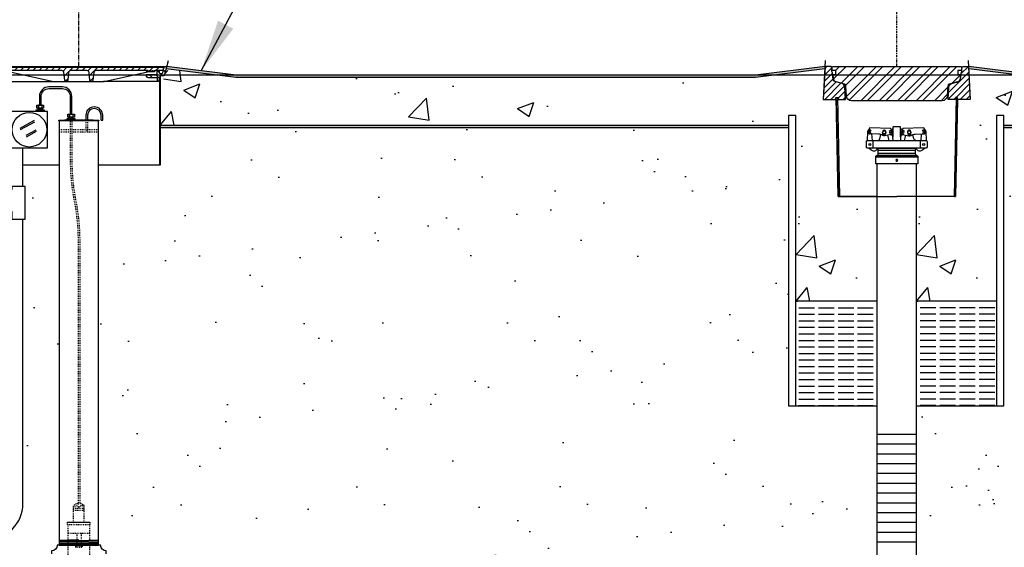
# Model space of a CAD drawing. Extents: x -169 to 7270, y -140 to 2984.
# Tile 635 of 656: x 6883 to 6996, y 930 to 990. Entities that reach past the tile are written whole.
import ezdxf

# ---------------------------------------------------------------- set-up
doc = ezdxf.new("R2010")
doc.units = 0
doc.header["$MEASUREMENT"] = 0
doc.header["$PDSIZE"] = 1
doc.linetypes.add('CENTER1', pattern=[0.6625, 0.5, -0.075, 0.0125, -0.075])
doc.linetypes.add('HIDDEN5', pattern=[0.05, 0.025, -0.025])
doc.layers.get('DEFPOINTS').update_dxf_attribs({"linetype": 'CONTINUOUS'})
for name, color, linetype in [('ADAPTOR-RING', 3, 'CONTINUOUS'), ('BENTONITE', 3, 'CONTINUOUS'), ('BENTONITE-HATCH', 2, 'CONTINUOUS'), ('CENTERLINE', 3, 'CENTER1'), ('CONCRETE-HATCH', 2, 'CONTINUOUS'), ('CONDUIT', 2, 'CONTINUOUS'), ('DIM', 3, 'CONTINUOUS'), ('GALV-4-PIPE', 4, 'CONTINUOUS'), ('J-BOX', 2, 'CONTINUOUS'), ('MONITOR-WELL-COVER', 2, 'CONTINUOUS'), ('MONITOR-WELL-MANHOLE', 2, 'CONTINUOUS'), ('MONITOR-WELL-MANHOLE-HATCH', 7, 'CONTINUOUS'), ('PEAGRAVEL-HATCH', 3, 'CONTINUOUS'), ('PROBE', 2, 'CONTINUOUS'), ('PVC-4', 4, 'CONTINUOUS'), ('PVC-4-HATCH', 7, 'CONTINUOUS'), ('TANK-BUNG-OPENING-4', 3, 'CONTINUOUS'), ('TANK-MANHOLE-18', 2, 'CONTINUOUS'), ('TANK-MANHOLE-COVER-18', 2, 'CONTINUOUS'), ('TANK-MANHOLE-COVER-HATCH-18', 7, 'CONTINUOUS'), ('TANK-MANHOLE-HATCH-18', 7, 'CONTINUOUS'), ('TANK-SLAB', 6, 'CONTINUOUS'), ('TEXT', 3, 'CONTINUOUS'), ('WELL-CAP', 3, 'CONTINUOUS')]:
    doc.layers.add(name, color=color, linetype=linetype)
doc.layers.add('FREEZE-LINES', color=8, linetype='CONTINUOUS', plot=False)
doc.styles.add('SIMPLEX', font='simplex')
doc.dimstyles.new('DIM64', dxfattribs={"dimscale": 64, "dimtxt": 0.09375, "dimasz": 0.09375, "dimexe": 0.0625, "dimexo": 0.0625, "dimgap": 0.046875, "dimtad": 1, "dimdec": 4, "dimzin": 3, "dimdsep": 46, "dimlunit": 4, "dimtxsty": 'SIMPLEX', "dimcen": 0, "dimclrd": 256, "dimclre": 256, "dimclrt": 256, "dimadec": 0, "dimazin": 0, "dimtfac": 1, "dimtdec": 4, "dimtmove": 0, "dimatfit": 3, "dimfxl": 1, "dimfrac": 2, "dimtolj": 1, "dimtzin": 0, "dimarcsym": 0})
pattern_1 = [(45, (7013.37647, 1025.5573), (-0.3535534, 0.3535534), [])]

# ---------------------------------------------------------------- blocks, each defined once
blk = doc.blocks.new('*D71')
at = {"layer": 'DEFPOINTS', "color": 0, "transparency": 16777216}
for p in [(7144.07, 984.01), (7156.72, 984.01), (6908.69, 917.52)]:
    blk.add_point(p, dxfattribs=at)
at = {"layer": 'DIM', "lineweight": -2, "transparency": 16777216}
for p, q in [((7148.07, 984.01), (7160.72, 984.01)), ((7156.72, 923.52), (7156.72, 978.01)), ((6912.69, 917.52), (7160.72, 917.52))]:
    blk.add_line(p, q, dxfattribs=at)
at = {"layer": 'DIM', "transparency": 16777216}
for points in [[(7155.72, 978.01), (7157.72, 978.01), (7156.72, 984.01)], [(7155.72, 923.52), (7157.72, 923.52), (7156.72, 917.52)]]:
    blk.add_solid(points, dxfattribs=at)
at = {"layer": 'DIM', "transparency": 16777216, "insert": (7150.15, 950.77), "char_height": 6, "attachment_point": 5, "rotation": 90, "style": 'SIMPLEX'}
blk.add_mtext('\\A1;44" MIN.', dxfattribs=at)
blk = doc.blocks.new('*D73')
at = {"layer": 'DEFPOINTS', "color": 0, "transparency": 16777216}
for p in [(6983.69, 1001.26), (6983.69, 1001.26), (7015.69, 984.01)]:
    blk.add_point(p, dxfattribs=at)
at = {"layer": 'DIM', "lineweight": -2, "transparency": 16777216}
for p, q in [((7015.69, 988.01), (7015.69, 1005.26)), ((7009.69, 1001.26), (6989.69, 1001.26))]:
    blk.add_line(p, q, dxfattribs=at)
at = {"layer": 'DIM', "transparency": 16777216}
for points in [[(6989.69, 1002.26), (6989.69, 1000.26), (6983.69, 1001.26)], [(7009.69, 1002.26), (7009.69, 1000.26), (7015.69, 1001.26)]]:
    blk.add_solid(points, dxfattribs=at)
at = {"layer": 'DIM', "transparency": 16777216, "insert": (6999.69, 1007.83), "char_height": 6, "attachment_point": 5, "style": 'SIMPLEX'}
blk.add_mtext('\\A1;2\'-8"', dxfattribs=at)
blk = doc.blocks.new('*D74')
at = {"layer": 'DEFPOINTS', "color": 0, "transparency": 16777216}
for p in [(6391.69, 978.01), (7015.7, 978.3), (6391.69, 700.52)]:
    blk.add_point(p, dxfattribs=at)
at = {"layer": 'DIM', "lineweight": -2, "transparency": 16777216}
for p, q in [((7015.7, 974.3), (7015.7, 696.52)), ((6391.69, 974.01), (6391.69, 696.52)), ((7009.7, 700.52), (6397.69, 700.52))]:
    blk.add_line(p, q, dxfattribs=at)
at = {"layer": 'DIM', "transparency": 16777216}
for points in [[(6397.69, 701.52), (6397.69, 699.52), (6391.69, 700.52)], [(7009.7, 701.52), (7009.7, 699.52), (7015.7, 700.52)]]:
    blk.add_solid(points, dxfattribs=at)
at = {"layer": 'DIM', "transparency": 16777216, "insert": (6703.7, 708.09), "char_height": 6, "attachment_point": 5, "style": 'SIMPLEX'}
blk.add_mtext('\\A1;52\'-0" (F.V. TANK SLAB)', dxfattribs=at)
blk = doc.blocks.new('*D76')
at = {"layer": 'DEFPOINTS', "color": 0, "transparency": 16777216}
for p in [(7015.69, 978.01), (6972.44, 719.02), (7015.69, 719.02)]:
    blk.add_point(p, dxfattribs=at)
at = {"layer": 'DIM', "lineweight": -2, "transparency": 16777216}
for p, q in [((7015.69, 974.01), (7015.69, 715.02)), ((6978.44, 719.02), (7009.69, 719.02)), ((7015.69, 719.02), (7073.41, 719.02))]:
    blk.add_line(p, q, dxfattribs=at)
at = {"layer": 'DIM', "transparency": 16777216}
for points in [[(6978.44, 720.02), (6978.44, 718.02), (6972.44, 719.02)], [(7009.69, 720.02), (7009.69, 718.02), (7015.69, 719.02)]]:
    blk.add_solid(points, dxfattribs=at)
at = {"layer": 'DIM', "transparency": 16777216, "insert": (7047.55, 726.59), "char_height": 6, "attachment_point": 5, "style": 'SIMPLEX'}
blk.add_mtext('\\A1;3\'-7 1/4"', dxfattribs=at)

msp = doc.modelspace()

# ---------------------------------------------------------------- hatches: boundary and pattern name
at = {"layer": 'BENTONITE-HATCH', "linetype": 'Continuous'}
h = msp.add_hatch(dxfattribs=at)
h.set_pattern_fill('ACAD_ISO02W100,_I', color=256, scale=0.15, style=2)
h.set_pattern_definition([(0, (6983.6943, 952.0772), (0, 0.75), [1.8, -0.45])])
h.paths.add_polyline_path([(6981.44428, 958.07721), (6972.10348, 958.07721), (6972.10348, 946.07721), (6981.44428, 946.07721)])
h = msp.add_hatch(dxfattribs=at)
h.set_pattern_fill('ACAD_ISO02W100,_I', color=256, scale=0.15, style=2)
h.set_pattern_definition([(180, (6983.6943, 952.0772), (0, 0.75), [1.8, -0.45])])
h.paths.add_polyline_path([(6985.94428, 958.07721), (6995.28507, 958.07721), (6995.28507, 946.07721), (6985.94428, 946.07721)])
at = {"layer": 'CONCRETE-HATCH'}
h = msp.add_hatch(dxfattribs=at)
h.set_pattern_fill('AR-CONC', color=256, scale=2.67, style=0)
h.set_pattern_definition([(50, (6899.054, 978.296), (19.151, -1.6755), [2.0025, -22.0275]), (355, (6899.054, 978.296), (-3.7047, 20.0835), [1.602, -17.622]), (100.45, (6900.65, 978.156), (15.446, 18.408), [1.702, -18.7205]), (46.184, (6899.054, 983.636), (28.495, -4.419), [3.004, -33.041]), (96.636, (6901.43, 983.268), (24.955, 26.009), [2.553, -28.081]), (351.184, (6899.054, 983.636), (24.955, 26.009), [2.403, -26.433]), (21, (6901.724, 982.301), (15.9374, -10.75), [2.0025, -22.0275]), (326, (6901.724, 982.3), (6.4965, 19.3615), [1.602, -17.622]), (71.45, (6903.052, 981.405), (22.434, 8.6116), [1.702, -18.7205]), (37.5, (6899.054, 978.296), (0.32467, 8.88827), [0, -17.4084, 0, -17.889, 0, -17.68875]), (7.5, (6899.054, 978.296), (7.024, 10.5308), [0, -10.1994, 0, -17.0079, 0, -6.74175]), (327.5, (6893.1, 978.296), (14.25306, -0.6022), [0, -6.675, 0, -20.826, 0, -27.6345]), (317.5, (6890.43, 978.296), (15.571, 2.6728), [0, -8.6775, 0, -13.8306, 0, -19.6245])])
h.paths.add_polyline_path([(6975.42944, 984.72941), (6967.4619, 983.73346), (6907.73927, 983.73346), (6901.25086, 984.54451), (6899.66874, 984.54451), (6899.05416, 982.24853), (6899.05416, 978.29596), (6971.25973, 978.29596), (6971.25973, 979.40527), (6975.15041, 979.40527)])
h = msp.add_hatch(dxfattribs=at)
h.set_pattern_fill('AR-CONC', color=256, scale=2.67, style=0)
h.set_pattern_definition([(50, (6985.944, 958.077), (19.151, -1.6755), [2.0025, -22.0275]), (355, (6985.944, 958.077), (-3.705, 20.084), [1.602, -17.622]), (100.45, (6987.54, 957.938), (15.446, 18.408), [1.702, -18.7205]), (46.184, (6985.944, 963.417), (28.495, -4.42), [3.004, -33.041]), (96.64, (6988.32, 963.05), (24.955, 26.01), [2.553, -28.081]), (351.18, (6985.944, 963.417), (24.955, 26.01), [2.403, -26.433]), (21, (6988.614, 962.082), (15.9374, -10.75), [2.0025, -22.0275]), (326, (6988.614, 962.082), (6.497, 19.362), [1.602, -17.622]), (71.45, (6989.942, 961.186), (22.434, 8.612), [1.702, -18.7205]), (37.5, (6985.944, 958.077), (0.3247, 8.8883), [0, -17.4084, 0, -17.889, 0, -17.6887]), (7.5, (6985.944, 958.077), (7.024, 10.5308), [0, -10.1994, 0, -17.0079, 0, -6.7417]), (327.5, (6979.99, 958.077), (14.2531, -0.6022), [0, -6.675, 0, -20.826, 0, -27.6345]), (317.5, (6977.32, 958.077), (15.571, 2.6728), [0, -8.6775, 0, -13.8306, 0, -19.6245])])
h.paths.add_polyline_path([(7015.41303, 983.73346), (6999.92665, 983.73346), (6991.95911, 984.72941), (6992.14224, 981.23519), (6990.65852, 981.23519), (6990.44425, 970.07421), (6990.28803, 970.07721), (6985.94428, 970.07721), (6985.94428, 958.07721), (6995.16598, 958.07721), (6995.16598, 979.40527), (6996.00973, 979.40527), (6996.00973, 978.29596), (7015.41303, 978.29596)])
h = msp.add_hatch(dxfattribs=at)
h.set_pattern_fill('AR-CONC', color=256, scale=2.67, style=0)
h.set_pattern_definition([(50, (6972.103, 958.077), (19.151, -1.675), [2.0025, -22.0275]), (355, (6972.103, 958.077), (-3.705, 20.084), [1.602, -17.622]), (100.45, (6973.7, 957.938), (15.446, 18.408), [1.702, -18.7205]), (46.18, (6972.103, 963.417), (28.495, -4.42), [3.004, -33.041]), (96.64, (6974.478, 963.05), (24.955, 26.01), [2.553, -28.081]), (351.18, (6972.103, 963.417), (24.955, 26.01), [2.403, -26.433]), (21, (6974.773, 962.082), (15.937, -10.75), [2.0025, -22.0275]), (326, (6974.773, 962.082), (6.497, 19.362), [1.602, -17.622]), (71.45, (6976.102, 961.186), (22.434, 8.612), [1.702, -18.7205]), (37.5, (6972.1035, 958.077), (0.3247, 8.8883), [0, -17.4084, 0, -17.889, 0, -17.6887]), (7.5, (6972.1035, 958.077), (7.024, 10.5308), [0, -10.1994, 0, -17.0079, 0, -6.7417]), (327.5, (6966.1494, 958.077), (14.253, -0.6022), [0, -6.675, 0, -20.826, 0, -27.6345]), (317.5, (6963.48, 958.077), (15.571, 2.673), [0, -8.6775, 0, -13.8306, 0, -19.6245])])
h.paths.add_polyline_path([(6981.44428, 970.07721), (6977.10053, 970.07721), (6976.9443, 970.07421), (6976.73003, 981.23519), (6972.10348, 981.23519), (6972.10348, 958.07721), (6981.44428, 958.07721)])
at = {"layer": 'MONITOR-WELL-MANHOLE-HATCH'}
h = msp.add_hatch(dxfattribs=at)
h.set_pattern_fill('LINE', color=256, scale=4, angle=45, style=0)
h.set_pattern_definition(pattern_1)
h.paths.add_polyline_path([(6977.7117, 982.69157, 0.324919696), (6977.42044, 983.05126), (6976.55431, 983.28333, -0.315298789), (6976.38013, 983.49092), (6976.31053, 984.28637), (6976.23179, 984.42275), (6976.23179, 984.6407), (6976.17732, 984.94965, 0.363970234), (6976.09977, 985.01471), (6975.44439, 985.01471), (6975.24631, 981.23519), (6976.66258, 981.23519), (6976.70423, 981.47141), (6976.94045, 981.47141), (6976.98211, 981.23519), (6977.78803, 981.23519)])
h = msp.add_hatch(dxfattribs=at)
h.set_pattern_fill('STEEL', color=256, scale=12, angle=90, style=0)
h.set_pattern_definition([(45, (6954.0121, 1025.5573), (1.06066, -1.06066), []), (45, (6954.7621, 1025.5573), (1.06066, -1.06066), [])])
edge = h.paths.add_edge_path()
edge.add_line((6978.49007, 981.08755), (6988.89849, 981.08755))
edge.add_arc((6988.89849, 981.6781), 0.59055, 270, 357.0001562)
edge.add_line((6989.48823, 981.64719), (6989.5474, 982.77639))
edge.add_arc((6989.7833, 982.76403), 0.23622, 465, 537.0001562, ccw=False)
edge.add_line((6989.72216, 982.9922), (6990.67478, 983.24746))
edge.add_arc((6990.57288, 983.62774), 0.3937, 285, 353.6889707)
edge.add_line((6990.9642, 983.58446), (6991.01896, 984.07967))
edge.add_line((6991.01896, 984.07967), (6990.704, 984.07967))
edge.add_line((6990.704, 984.07967), (6990.704, 984.55211))
edge.add_line((6990.704, 984.55211), (6991.11739, 984.55211))
edge.add_line((6991.11739, 984.55211), (6991.11739, 984.92613))
edge.add_line((6991.11739, 984.92613), (6991.06625, 985.01471))
edge.add_line((6991.06625, 985.01471), (6976.32231, 985.01471))
edge.add_line((6976.32231, 985.01471), (6976.27116, 984.92613))
edge.add_line((6976.27116, 984.92613), (6976.27116, 984.55211))
edge.add_line((6976.27116, 984.55211), (6976.68455, 984.55211))
edge.add_line((6976.68455, 984.55211), (6976.68455, 984.07967))
edge.add_line((6976.68455, 984.07967), (6976.36959, 984.07967))
edge.add_line((6976.36959, 984.07967), (6976.42436, 983.58446))
edge.add_arc((6976.81567, 983.62774), 0.3937, 186.3110293, 255)
edge.add_line((6976.71377, 983.24746), (6977.66639, 982.9922))
edge.add_arc((6977.60525, 982.76403), 0.23622, 362.9998438, 435, ccw=False)
edge.add_line((6977.84115, 982.77639), (6977.90032, 981.64719))
edge.add_arc((6978.49007, 981.6781), 0.59055, 182.9998438, 270)
h = msp.add_hatch(dxfattribs=at)
h.set_pattern_fill('LINE', color=256, scale=4, angle=45, style=0)
h.set_pattern_definition(pattern_1)
h.paths.add_polyline_path([(6991.94416, 985.01471), (6991.28878, 985.01471, 0.363970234), (6991.21124, 984.94965), (6991.15676, 984.6407), (6991.15676, 984.42275), (6991.07802, 984.28637), (6991.00843, 983.49092, -0.315298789), (6990.83424, 983.28333), (6989.96812, 983.05126, 0.324919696), (6989.67685, 982.69157), (6989.60053, 981.23519), (6990.40644, 981.23519), (6990.4481, 981.47141), (6990.64483, 981.47141), (6990.68432, 981.47141), (6990.72597, 981.23519), (6992.14224, 981.23519)])
at = {"layer": 'PEAGRAVEL-HATCH'}
h = msp.add_hatch(dxfattribs=at)
h.set_pattern_fill('AR-SAND', color=256, scale=7.5, style=0)
h.set_pattern_definition([(37.5, (6983.694, 767.535), (-0.47245, 14.4512), [0, -11.4, 0, -12.75, 0, -12.1875]), (7.5, (6983.694, 767.535), (13.2733, 21.1661), [0, -6.15, 0, -10.275, 0, -3.9375]), (327.5, (6974.469, 767.535), (23.35606, 0.04244), [0, -3.75, 0, -13.5, 0, -17.625]), (317.5, (6974.47, 767.535), (22.546, 6.5826), [0, -1.875, 0, -8.85, 0, -10.125])])
h.paths.add_polyline_path([(7132.0719, 982.01471), (7015.69428, 982.01471), (7015.69428, 978.01471), (6996.00973, 978.01471), (6996.00973, 946.07721), (6985.94428, 946.07721), (6985.94428, 770.68593), (6986.50678, 770.68593), (6986.50678, 768.71718, -0.201565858), (6983.69428, 767.53536), (6992.31553, 767.53536), (6997.91373, 769.87114), (7007.57058, 779.528), (7012.04799, 785.39639), (7015.6883, 791.52328), (7022.48439, 801.01872), (7027.20687, 808.90491), (7031.40016, 816.261), (7032.48871, 818.88898), (7035.0805, 824.14494), (7036.92052, 828.14009), (7041.40448, 835.70805), (7044.86772, 842.76425), (7047.38955, 847.60977), (7048.76517, 850.95033), (7050.47403, 855.11144), (7051.79608, 857.87883), (7053.68486, 863.7034), (7055.60751, 868.85813), (7057.16259, 873.06289), (7059.80621, 878.31885), (7061.41313, 880.94683), (7062.44984, 883.57481), (7063.32953, 885.73274), (7065.61183, 889.88196), (7068.20363, 895.13792), (7070.84726, 903.54745), (7072.97253, 909.32901), (7075.04596, 914.05937), (7076.65287, 918.26414), (7077.68959, 921.94331), (7080.85158, 926.67367)])
h.paths.add_polyline_path([(6989.06307, 867.55102), (7048.06307, 867.55102), (7048.06307, 886.55102), (6989.06307, 886.55102)], flags=24)
h = msp.add_hatch(dxfattribs=at)
h.set_pattern_fill('AR-SAND', color=256, scale=7.5, style=0)
h.set_pattern_definition([(37.5, (6891.944, 767.535), (-0.47245, 14.4512), [0, -11.4, 0, -12.75, 0, -12.1875]), (7.5, (6891.944, 767.535), (13.2733, 21.1661), [0, -6.15, 0, -10.275, 0, -3.9375]), (327.5, (6882.719, 767.535), (23.35606, 0.04244), [0, -3.75, 0, -13.5, 0, -17.625]), (317.5, (6882.72, 767.535), (22.546, 6.5826), [0, -1.875, 0, -8.85, 0, -10.125])])
h.paths.add_polyline_path([(6971.25973, 978.01471), (6899.05416, 978.01471), (6899.05416, 976.75093), (6899.03964, 973.7036), (6891.94428, 973.7036), (6891.94428, 930.05404), (6892.19428, 930.05404, 0.414213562), (6892.84348, 929.40484), (6892.84348, 929.05328), (6895.65467, 929.05328, -0.414213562), (6901.65467, 923.05328), (6901.65467, 915.52328), (6902.69428, 915.52328), (6903.69428, 917.52328), (6908.69428, 917.52328), (6909.69428, 915.52328), (6914.23029, 915.52328, -0.778247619), (6937.91339, 799.52328), (6964.06928, 799.52328), (6964.06928, 791.52328), (6906.19428, 791.52328), (6906.19428, 779.52798), (6959.80602, 779.528), (6969.46288, 769.87114), (6975.06107, 767.53536), (6992.31553, 767.53536), (6997.91373, 769.87114), (7007.57058, 779.528), (7012.04799, 785.39639), (7015.69428, 791.53333), (7015.69428, 978.01471), (6996.00973, 978.01471), (6996.00973, 946.07721), (6985.94428, 946.07721), (6985.94428, 779.68593), (6981.44428, 779.68593), (6981.44428, 946.07721), (6971.25973, 946.07721)])
h.paths.add_polyline_path([(6980.88178, 770.68593), (6986.50678, 770.68593), (6986.50678, 768.71718, -0.420204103), (6980.88178, 768.71718)])
h.paths.add_polyline_path([(6989.06307, 867.55102), (7048.06307, 867.55102), (7048.06307, 886.55102), (6989.06307, 886.55102)], flags=9)
h = msp.add_hatch(dxfattribs=at)
h.set_pattern_fill('AR-SAND', color=256, scale=7.5, style=0)
h.set_pattern_definition([(37.5, (6861.894, 915.523), (-0.4725, 14.4512), [0, -11.4, 0, -12.75, 0, -12.1875]), (7.5, (6861.894, 915.523), (13.2733, 21.166), [0, -6.15, 0, -10.275, 0, -3.9375]), (327.5, (6852.669, 915.523), (23.356, 0.0424), [0, -3.75, 0, -13.5, 0, -17.625]), (317.5, (6852.67, 915.523), (22.546, 6.5826), [0, -1.875, 0, -8.85, 0, -10.125])])
h.paths.add_polyline_path([(6877.65622, 929.05328), (6886.54508, 929.05328), (6886.54508, 929.40484, 0.414213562), (6887.19428, 930.05404), (6887.44428, 930.05404), (6887.44428, 973.7036), (6883.25795, 973.7036), (6883.25795, 971.25629), (6883.53576, 971.25629), (6883.53576, 967.4784), (6883.25795, 967.4784), (6883.25795, 934.7862, -0.414213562), (6879.25795, 930.7862), (6864.15416, 930.7862), (6864.15416, 930.38898), (6863.96853, 930.38898), (6863.96853, 930.43501), (6863.41166, 930.43501), (6863.41166, 930.38898), (6862.90101, 930.35327), (6862.90101, 929.94038), (6862.77726, 929.94038), (6862.77726, 929.0432), (6862.15851, 929.0432), (6862.15851, 923.02324, 0.414213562), (6861.90851, 922.77324), (6861.90851, 921.77324), (6862.77771, 921.77324), (6862.77773, 921.77328), (6863.01426, 921.77328), (6862.27773, 920.45804), (6862.27773, 920.05969, -0.414213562), (6862.02773, 919.80969), (6861.89428, 919.80969), (6861.89428, 915.52328), (6869.69428, 915.52328), (6870.69428, 917.52328), (6871.65622, 917.52328), (6871.65622, 923.05328, -0.414213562)])
at = {"layer": 'TANK-MANHOLE-COVER-HATCH-18', "linetype": 'Continuous'}
h = msp.add_hatch(dxfattribs=at)
h.set_pattern_fill('LINE', color=256, scale=4, angle=45, style=0)
h.set_pattern_definition([(45, (5323.57177, -1e-11), (-0.35355339, 0.35355339), [])])
h.paths.add_polyline_path([(6879.92795, 984.92178), (6879.9335, 984.85798), (6880.02542, 984.60612, 0.315058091), (6880.11348, 984.54451), (6880.86558, 984.54451, -0.20068244), (6880.93232, 984.5166), (6881.03186, 984.41569, 0.20068244), (6881.09861, 984.38778), (6881.43841, 984.38778), (6881.77821, 984.38778, 0.200679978), (6881.84495, 984.41569), (6881.9445, 984.5166, -0.200679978), (6882.01124, 984.54451), (6887.72992, 984.54451, -0.383366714), (6887.9785, 984.32108), (6888.07399, 983.42753, 0.383366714), (6888.22935, 983.28788), (6888.25617, 983.28788, 0.383366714), (6888.41154, 983.42753), (6888.50699, 984.32073, -0.383769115), (6888.75596, 984.54451), (6890.61872, 984.54451, -0.38581775), (6890.86928, 984.31895), (6890.96309, 983.42777, 0.383818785), (6891.11848, 983.28788), (6891.14674, 983.28788, 0.383818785), (6891.30213, 983.42777), (6891.39613, 984.32069, -0.383818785), (6891.64475, 984.54451), (6897.36482, 984.54451, -0.200679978), (6897.43156, 984.5166), (6897.53111, 984.41569, 0.200679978), (6897.59785, 984.38778), (6897.93766, 984.38778), (6898.27746, 984.38778, 0.20068244), (6898.3442, 984.41569), (6898.44375, 984.5166, -0.20068244), (6898.51049, 984.54451), (6899.26119, 984.54451, 0.315056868), (6899.34926, 984.60612), (6899.44118, 984.85798), (6899.44673, 984.92178), (6889.68803, 984.92178)])
at = {"layer": 'TANK-MANHOLE-HATCH-18', "linetype": 'Continuous'}
h = msp.add_hatch(dxfattribs=at)
h.set_pattern_fill('LINE', color=256, scale=4, angle=135, style=0)
h.set_pattern_definition([(135, (5323.57177, -1e-11), (-0.35355339, -0.35355339), [])])
h.paths.add_polyline_path([(6898.91748, 984.36321), (6898.91133, 984.48516, 0.39953151), (6898.84891, 984.54451), (6898.76989, 984.54451, 0.399230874), (6898.70747, 984.48523), (6898.68803, 984.1076), (6897.46191, 984.1076), (6897.47303, 983.90744, 0.398050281), (6897.66024, 983.73034), (6898.58813, 983.73034, -0.398894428), (6898.71295, 983.61191), (6898.72689, 983.3471, 0.469140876), (6898.80394, 983.28962, 0.458065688), (6898.88083, 983.34482), (6898.9155, 983.73304, -0.38836603), (6898.97775, 983.78998), (6899.03063, 983.78998), (6899.03615, 983.88936, -0.400208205), (6899.13049, 983.97861), (6899.41093, 983.97861, 0.348183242), (6899.5327, 984.07537), (6899.75053, 985.01471), (6899.56745, 985.01471, 0.346992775), (6899.47707, 984.94341), (6899.32749, 984.30212, -0.348582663), (6899.23619, 984.22966), (6899.05792, 984.22966, -0.39953151)])
at = {"layer": 'TANK-SLAB'}
for points in [[(6975.42944, 984.72941), (6975.44439, 985.01471), (6967.44439, 984.01471), (6907.75678, 984.01471), (6899.79338, 985.01014), (6899.71996, 984.73588), (6907.73927, 983.73346), (6967.4619, 983.73346)], [(7015.69428, 984.01471), (6999.94416, 984.01471), (6991.94416, 985.01471), (6991.95911, 984.72941), (6999.92665, 983.73346), (7015.41303, 983.73346), (7015.41303, 978.29596), (6996.00973, 978.29596), (6996.00973, 978.01471), (7015.69428, 978.01471)], [(6971.25973, 978.29596), (6899.05416, 978.29596), (6899.05416, 978.01471), (6971.25973, 978.01471)]]:
    msp.add_hatch(color=256, dxfattribs=at).paths.add_polyline_path(points)

# ---------------------------------------------------------------- linework, layer by layer
at = {"layer": 'ADAPTOR-RING', "color": 7}
for p, q in [((6986.12056, 974.66356), (6981.26799, 974.66356)), ((6981.44344, 974.83703), (6985.94511, 974.83703)), ((6981.56847, 975.40642), (6985.82008, 975.40642)), ((6981.56847, 975.05356), (6985.82008, 975.05356))]:
    msp.add_line(p, q, dxfattribs=at)
at = {"layer": 'ADAPTOR-RING', "linetype": 'Continuous'}
msp.add_line((6981.26799, 974.66356), (6986.12056, 974.66356), dxfattribs=at)
at = {"layer": 'ADAPTOR-RING'}
msp.add_lwpolyline([(6981.39724, 975.65005), (6985.99184, 975.65005), (6985.94454, 975.62262), (6985.99184, 975.65005), (6985.94467, 975.62269, 0.26744243), (6985.82008, 975.40642), (6985.82008, 975.05356, 0.267926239), (6985.94506, 974.83706), (6986.05807, 974.77181, -0.267926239), (6986.12056, 974.66356), (6986.12056, 973.84563), (6981.26799, 973.84563), (6981.26799, 974.66356, -0.267926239), (6981.33048, 974.77181), (6981.44349, 974.83706, 0.267926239), (6981.56847, 975.05356), (6981.56847, 975.40642, 0.26744243), (6981.44388, 975.62269), (6981.39671, 975.65005), (6981.44401, 975.62262), (6981.39671, 975.65005)], format="xyb", dxfattribs=at)
at = {"layer": 'ADAPTOR-RING', "linetype": 'Continuous'}
msp.add_lwpolyline([(6983.8032, 974.25469), (6983.74874, 974.34902), (6983.63981, 974.34902), (6983.58535, 974.25469), (6983.63981, 974.16036), (6983.74874, 974.16036)], close=True, dxfattribs=at)
at = {"layer": 'BENTONITE', "linetype": 'Continuous'}
for p, q in [((6981.44428, 958.07721), (6972.10348, 958.07721)), ((6995.16598, 958.07721), (6985.94428, 958.07721))]:
    msp.add_line(p, q, dxfattribs=at)
for points in [[(6972.10348, 946.07721), (6972.10348, 979.40527), (6971.25973, 979.40527), (6971.25973, 946.07721), (6981.44428, 946.07721)], [(6985.94428, 946.07721), (6996.00973, 946.07721), (6996.00973, 979.40527), (6995.16598, 979.40527), (6995.16598, 946.07721)]]:
    msp.add_lwpolyline(points, dxfattribs=at)
at = {"layer": 'CENTERLINE'}
msp.add_line((6889.69358, 985.01471), (6889.69358, 1029.15474), dxfattribs=at)
at = {"layer": 'CENTERLINE', "linetype": 'CENTER1', "ltscale": 0.5}
msp.add_lwpolyline([(6983.69428, 985.01471), (6983.69428, 1029.15474)], dxfattribs=at)
at = {"layer": 'CONDUIT'}
for p, q in [((6883.25795, 971.25629), (6883.25795, 975.66731)), ((6883.25795, 934.7862), (6883.25795, 967.4784))]:
    msp.add_line(p, q, dxfattribs=at)
msp.add_lwpolyline([(6881.98015, 970.88155), (6880.72304, 969.62443), (6881.98015, 968.36731), (6881.98015, 967.4784), (6883.53576, 967.4784), (6883.53576, 971.25629), (6881.98015, 971.25629)], close=True, dxfattribs=at)
msp.add_arc((6879.25795, 934.7862), 4, 270, 0, dxfattribs=at)
at = {"layer": 'DEFPOINTS'}
for points in [[(6899.958, 985.6718), (6899.49891, 983.95668), (6899.11302, 983.95668), (6899.06818, 983.9299), (6899.04168, 983.87998), (6899.04168, 976.75093)], [(6899.96424, 985.6718), (6899.50515, 983.95668), (6899.11926, 983.95668), (6899.07442, 983.9299), (6899.04792, 983.87998), (6899.04792, 976.75093)], [(6899.96424, 985.6718), (6899.50515, 983.95668), (6899.11926, 983.95668), (6899.07442, 983.9299), (6899.04792, 983.87998), (6899.04792, 976.75093)], [(6899.96424, 985.6718), (6899.50515, 983.95668), (6899.11926, 983.95668), (6899.07442, 983.9299), (6899.04792, 983.87998), (6899.04792, 976.75093)], [(6899.96424, 985.6718), (6899.50515, 983.95668), (6899.11926, 983.95668), (6899.07442, 983.9299), (6899.04792, 983.87998), (6899.04792, 976.75093)], [(6975.48085, 985.71037), (6975.24631, 981.23519), (6976.73003, 981.23519), (6976.9443, 970.07421), (6977.10053, 970.07721), (6983.69428, 970.07721)], [(6991.9077, 985.71037), (6992.14224, 981.23519), (6990.65852, 981.23519), (6990.44425, 970.07421), (6990.28803, 970.07721), (6983.69428, 970.07721)]]:
    msp.add_lwpolyline(points, dxfattribs=at)
at = {"layer": 'FREEZE-LINES', "linetype": 'Continuous'}
msp.add_line((7225.69428, 984.01471), (6181.69428, 984.01471), dxfattribs=at)
at = {"layer": 'GALV-4-PIPE', "color": 7}
for p, q in [((6891.32959, 978.84073), (6888.05673, 978.84073)), ((6889.69428, 930.68358), (6887.44428, 930.60779)), ((6891.94428, 930.63429), (6887.44428, 930.48272)), ((6891.94428, 930.50922), (6887.44428, 930.35765)), ((6891.94428, 930.38415), (6887.44428, 930.23258)), ((6891.94428, 930.25908), (6887.44428, 930.10751)), ((6891.94428, 930.13401), (6889.56928, 930.05401))]:
    msp.add_line(p, q, dxfattribs=at)
at = {"layer": 'GALV-4-PIPE', "color": 7, "linetype": 'HIDDEN5'}
for p, q in [((6887.44428, 977.77823), (6891.94428, 977.77823)), ((6887.44428, 977.52823), (6891.94428, 977.52823))]:
    msp.add_line(p, q, dxfattribs=at)
at = {"layer": 'GALV-4-PIPE'}
msp.add_lwpolyline([(6891.26709, 978.77823), (6891.32959, 978.84073), (6892.00454, 978.84073), (6892.00454, 978.77823), (6887.38178, 978.77823), (6887.38178, 978.84073), (6888.05673, 978.84073), (6888.11923, 978.77823)], dxfattribs=at)
msp.add_lwpolyline([(6887.44428, 930.05404), (6887.44428, 930.05404), (6891.94428, 930.05404), (6891.94428, 930.05404), (6891.94428, 978.77823), (6887.44428, 978.77823)], close=True, dxfattribs=at)
at = {"layer": 'J-BOX', "color": 7}
for p, q in [((6882.94397, 977.95458), (6884.59636, 978.85993)), ((6882.98954, 977.77321), (6884.64193, 978.67857)), ((6883.64489, 977.12592), (6884.78425, 977.75018)), ((6883.65618, 976.94456), (6884.81408, 977.57897))]:
    msp.add_line(p, q, dxfattribs=at)
at = {"layer": 'J-BOX'}
msp.add_lwpolyline([(6886.10251, 975.72286), (6886.10251, 979.8005, 0.414213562), (6886.04696, 979.85605), (6881.96932, 979.85605, 0.414213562), (6881.91377, 979.8005), (6881.91377, 975.72286, 0.414213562), (6881.96932, 975.66731), (6886.04696, 975.66731, 0.414213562)], format="xyb", close=True, dxfattribs=at)
msp.add_circle((6884.00814, 977.76168), 1.98948, dxfattribs=at)
at = {"layer": 'MONITOR-WELL-COVER', "linetype": 'Continuous'}
msp.add_lwpolyline([(6988.89849, 981.08755), (6978.49007, 981.08755, -0.398960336), (6977.90032, 981.64719), (6977.84115, 982.77639, 0.32492045), (6977.66639, 982.9922), (6976.71377, 983.24746, -0.309020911), (6976.42436, 983.58446), (6976.36959, 984.07967), (6976.68455, 984.07967), (6976.68455, 984.55211), (6976.27116, 984.55211), (6976.27116, 984.92613), (6976.32231, 985.01471), (6991.06625, 985.01471), (6991.11739, 984.92613), (6991.11739, 984.55211), (6990.704, 984.55211), (6990.704, 984.07967), (6991.01896, 984.07967), (6990.9642, 983.58446, -0.309020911), (6990.67478, 983.24746), (6989.72216, 982.9922, 0.32492045), (6989.5474, 982.77639), (6989.48823, 981.64719, -0.398960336)], format="xyb", close=True, dxfattribs=at)
at = {"layer": 'MONITOR-WELL-MANHOLE', "color": 7, "linetype": 'Continuous'}
for p, q in [((6981.44428, 970.07721), (6977.10053, 970.07721)), ((6990.28803, 970.07721), (6985.94428, 970.07721))]:
    msp.add_line(p, q, dxfattribs=at)
at = {"layer": 'MONITOR-WELL-MANHOLE', "linetype": 'Continuous'}
for points in [[(6976.94045, 981.47141), (6976.98211, 981.23519), (6977.78803, 981.23519), (6977.7117, 982.69157, 0.324919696), (6977.42044, 983.05126), (6976.55431, 983.28333, -0.315298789), (6976.38013, 983.49092), (6976.31053, 984.28637), (6976.23179, 984.42275), (6976.23179, 984.6407), (6976.17732, 984.94965, 0.363970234), (6976.09977, 985.01471), (6975.44439, 985.01471), (6975.24631, 981.23519), (6976.66258, 981.23519), (6976.70423, 981.47141)], [(6990.4481, 981.47141), (6990.40644, 981.23519), (6989.60053, 981.23519), (6989.67685, 982.69157, -0.324919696), (6989.96812, 983.05126), (6990.83424, 983.28333, 0.315298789), (6991.00843, 983.49092), (6991.07802, 984.28637), (6991.15676, 984.42275), (6991.15676, 984.6407), (6991.21124, 984.94965, -0.363970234), (6991.28878, 985.01471), (6991.94416, 985.01471), (6992.14224, 981.23519), (6990.72597, 981.23519), (6990.68432, 981.47141)]]:
    msp.add_lwpolyline(points, format="xyb", close=True, dxfattribs=at)
for points in [[(6976.88178, 981.47141), (6977.10053, 970.07721), (6976.9443, 970.07421), (6976.72555, 981.46841)], [(6990.50678, 981.47141), (6990.28803, 970.07721), (6990.44425, 970.07421), (6990.663, 981.46841)]]:
    msp.add_lwpolyline(points, close=True, dxfattribs=at)
at = {"layer": 'PROBE'}
for p, q in [((6885.0139, 980.01356), (6885.0139, 980.22477)), ((6885.50275, 980.01356), (6885.50275, 980.22477)), ((6888.55377, 978.99823), (6888.55377, 979.20945)), ((6889.04262, 978.99823), (6889.04262, 979.20945))]:
    msp.add_line(p, q, dxfattribs=at)
at = {"layer": 'PROBE', "color": 7}
for p, q in [((6885.50275, 980.11916), (6885.0139, 980.11916)), ((6889.04262, 979.10384), (6888.55377, 979.10384))]:
    msp.add_line(p, q, dxfattribs=at)
at = {"layer": 'PROBE', "color": 2}
for p, q in [((6890.49788, 979.40981), (6890.49788, 978.84073)), ((6892.24788, 978.84073), (6892.43538, 978.84073))]:
    msp.add_line(p, q, dxfattribs=at)
at = {"layer": 'PROBE', "color": 2, "linetype": 'HIDDEN5'}
for p in [(6890.49788, 978.84073), (6890.68538, 977.61507)]:
    msp.add_line(p, (6890.49788, 977.61507), dxfattribs=at)
at = {"layer": 'PROBE', "color": 1, "linetype": 'HIDDEN5'}
for p, q in [((6889.60053, 934.82327), (6889.78803, 934.82327)), ((6889.06928, 932.68577), (6889.06928, 934.57327)), ((6889.06928, 934.32327), (6890.31928, 934.32327)), ((6889.06928, 934.07327), (6890.31928, 934.07327)), ((6889.69428, 934.44827), (6889.69428, 934.32327)), ((6890.31928, 932.68577), (6890.31928, 934.57327)), ((6888.38178, 932.68577), (6891.00678, 932.68577)), ((6888.38178, 932.43577), (6888.38178, 932.68577)), ((6888.38178, 932.43577), (6891.00678, 932.43577)), ((6888.44428, 932.68577), (6890.94428, 932.68577)), ((6888.44428, 917.52328), (6888.44428, 932.43577)), ((6890.94428, 917.52328), (6890.94428, 932.43577)), ((6891.00678, 932.43577), (6891.00678, 932.68577)), ((6888.44428, 931.43577), (6890.94428, 931.43577)), ((6889.44428, 931.43577), (6889.44428, 929.95609)), ((6889.94428, 931.43577), (6889.94428, 929.95609)), ((6889.31928, 929.95609), (6889.31928, 929.83109)), ((6890.06928, 929.95609), (6889.31928, 929.95609)), ((6889.31928, 929.83109), (6890.06928, 929.83109)), ((6890.06928, 929.95609), (6890.06928, 929.83109))]:
    msp.add_line(p, q, dxfattribs=at)
at = {"layer": 'PROBE'}
msp.add_lwpolyline([(6888.8869, 979.55964), (6888.8869, 981.57746, 0.414213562), (6887.79315, 982.67121), (6886.25328, 982.67121, 0.414213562), (6885.15953, 981.57746), (6885.15953, 980.57496), (6885.34703, 980.57496), (6885.34703, 981.57746, -0.414213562), (6886.25328, 982.48371), (6887.79315, 982.48371, -0.414213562), (6888.6994, 981.57746), (6888.6994, 979.55964)], format="xyb", close=True, dxfattribs=at)
for points in [[(6885.74003, 979.85605), (6885.74003, 980.01356), (6884.75644, 980.01356), (6884.75644, 979.85605)], [(6889.2799, 978.84073), (6889.2799, 978.99823), (6888.29631, 978.99823), (6888.29631, 978.83659)]]:
    msp.add_lwpolyline(points, dxfattribs=at)
at = {"layer": 'PROBE', "color": 7}
for points in [[(6884.90432, 980.57496, 0.414213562), (6884.87307, 980.54371), (6884.87307, 980.25602, 0.414213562), (6884.90432, 980.22477)], [(6885.03192, 980.57496, -0.414213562), (6885.06317, 980.54371), (6885.06317, 980.25602, -0.414213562), (6885.03192, 980.22477)], [(6885.09442, 980.57496, 0.414213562), (6885.06317, 980.54371), (6885.06317, 980.25602, 0.414213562), (6885.09442, 980.22477)], [(6885.41214, 980.57496, -0.414213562), (6885.44339, 980.54371), (6885.44339, 980.25602, -0.414213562), (6885.41214, 980.22477)], [(6885.47464, 980.57496, 0.414213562), (6885.44339, 980.54371), (6885.44339, 980.25602, 0.414213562), (6885.47464, 980.22477)], [(6885.60224, 980.57496, -0.414213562), (6885.63349, 980.54371), (6885.63349, 980.25602, -0.414213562), (6885.60224, 980.22477)], [(6888.44419, 979.55964, 0.414213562), (6888.41294, 979.52839), (6888.41294, 979.2407, 0.414213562), (6888.44419, 979.20945)], [(6888.57179, 979.55964, -0.414213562), (6888.60304, 979.52839), (6888.60304, 979.2407, -0.414213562), (6888.57179, 979.20945)], [(6888.63429, 979.55964, 0.414213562), (6888.60304, 979.52839), (6888.60304, 979.2407, 0.414213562), (6888.63429, 979.20945)], [(6888.95201, 979.55964, -0.414213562), (6888.98326, 979.52839), (6888.98326, 979.2407, -0.414213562), (6888.95201, 979.20945)], [(6889.01451, 979.55964, 0.414213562), (6888.98326, 979.52839), (6888.98326, 979.2407, 0.414213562), (6889.01451, 979.20945)], [(6889.14211, 979.55964, -0.414213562), (6889.17336, 979.52839), (6889.17336, 979.2407, -0.414213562), (6889.14211, 979.20945)]]:
    msp.add_lwpolyline(points, format="xyb", dxfattribs=at)
at = {"layer": 'PROBE'}
for points in [[(6884.87307, 980.57496), (6885.63349, 980.57496), (6885.63349, 980.22477), (6884.87307, 980.22477)], [(6888.41294, 979.55964), (6889.17336, 979.55964), (6889.17336, 979.20945), (6888.41294, 979.20945)]]:
    msp.add_lwpolyline(points, close=True, dxfattribs=at)
at = {"layer": 'PROBE', "color": 2}
for points in [[(6892.43538, 978.84073), (6892.43538, 979.40981, 1), (6890.49788, 979.40981, 1)], [(6892.24788, 978.84073), (6892.24788, 979.40981, 1), (6890.68538, 979.40981), (6890.68538, 978.84073)]]:
    msp.add_lwpolyline(points, format="xyb", dxfattribs=at)
at = {"layer": 'PROBE', "color": 2, "linetype": 'HIDDEN5'}
msp.add_lwpolyline([(6890.68538, 978.84073), (6890.68538, 977.61507)], dxfattribs=at)
at = {"layer": 'PROBE', "color": 1, "linetype": 'HIDDEN5', "flags": 128}
for points in [[(6888.70093, 978.77823), (6888.70125, 974.11824, 0.045931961), (6889.13057, 969.70451, -0.047174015), (6889.60053, 965.25969), (6889.60053, 955.73656), (6889.60053, 938.74068), (6889.60053, 934.82327)], [(6888.88843, 978.77823), (6888.8887, 974.12838, 0.045965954), (6889.31363, 969.74551, -0.047112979), (6889.78803, 965.24786), (6889.78803, 955.30587), (6889.78803, 938.30999), (6889.78803, 934.82327)]]:
    msp.add_lwpolyline(points, format="xyb", dxfattribs=at)
at = {"layer": 'PROBE', "linetype": 'Continuous'}
for centre in [(6884.90432, 980.25602), (6888.44419, 979.2407)]:
    msp.add_arc(centre, 0.03125, 180, 270, dxfattribs=at)
at = {"layer": 'PROBE', "color": 1, "linetype": 'HIDDEN5'}
for centre, radius, start, end in [((6889.57432, 934.1895), 0.63431, 87.6324466, 142.7698007), ((6889.81423, 934.1895), 0.63431, 37.2301993, 92.3675534), ((6889.38178, 934.10537), 0.46394, 47.6561357, 132.3438643), ((6890.00678, 934.10537), 0.46394, 47.6561357, 132.3438643)]:
    msp.add_arc(centre, radius, start, end, dxfattribs=at)
at = {"layer": 'PVC-4'}
for p, q in [((6981.44428, 770.68593), (6981.44428, 973.84563)), ((6985.94428, 770.68593), (6985.94428, 973.84563))]:
    msp.add_line(p, q, dxfattribs=at)
at = {"layer": 'PVC-4-HATCH', "linetype": 'Continuous'}
for points in [[(6981.44428, 942.81093), (6985.94428, 942.81093)], [(6981.44428, 941.68593), (6985.94428, 941.68593)], [(6981.44428, 940.56093), (6985.94428, 940.56093)], [(6981.44428, 939.43593), (6985.94428, 939.43593)], [(6981.44428, 938.31093), (6985.94428, 938.31093)], [(6981.44428, 937.18593), (6985.94428, 937.18593)], [(6981.44428, 936.06093), (6985.94428, 936.06093)], [(6981.44428, 934.93593), (6985.94428, 934.93593)], [(6981.44428, 933.81093), (6985.94428, 933.81093)], [(6981.44428, 932.68593), (6985.94428, 932.68593)], [(6981.44428, 931.56093), (6985.94428, 931.56093)], [(6981.44428, 930.43593), (6985.94428, 930.43593)]]:
    msp.add_lwpolyline(points, dxfattribs=at)
at = {"layer": 'TANK-BUNG-OPENING-4', "linetype": 'Continuous'}
msp.add_lwpolyline([(6892.84348, 929.05404), (6892.84348, 929.40484, -0.414213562), (6892.19428, 930.05404), (6887.19428, 930.05404, -0.414213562), (6886.54508, 929.40484), (6886.54508, 929.05404)], format="xyb", dxfattribs=at)
at = {"layer": 'TANK-MANHOLE-18', "color": 7, "linetype": 'Continuous'}
for p, q in [((6879.81972, 985.01471), (6899.56745, 985.01471)), ((6880.57152, 983.28788), (6886.839, 983.28788)), ((6898.80454, 983.28788), (6892.5363, 983.28788)), ((6887.44428, 973.7036), (6883.25795, 973.7036)), ((6898.99248, 973.7036), (6891.94428, 973.7036))]:
    msp.add_line(p, q, dxfattribs=at)
at = {"layer": 'TANK-MANHOLE-18', "color": 5, "linetype": 'Continuous'}
msp.add_line((6898.76987, 984.54451), (6898.84754, 984.54451), dxfattribs=at)
at = {"layer": 'TANK-MANHOLE-18', "linetype": 'Continuous'}
msp.add_lwpolyline([(6898.84891, 984.54451, -0.39953151), (6898.91133, 984.48516), (6898.91748, 984.36321, 0.39953151), (6899.05792, 984.22966), (6899.23619, 984.22966, 0.348582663), (6899.32749, 984.30212), (6899.47683, 984.94238, -0.350174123), (6899.56745, 985.01471), (6899.75053, 985.01471), (6899.53277, 984.0757, -0.3489397), (6899.41093, 983.97861), (6899.13049, 983.97861, 0.398052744), (6899.03619, 983.89006), (6899.03063, 983.78998), (6898.97775, 983.78998, 0.38836603), (6898.9155, 983.73304), (6898.88083, 983.34482, -0.38836603), (6898.81858, 983.28788), (6898.7893, 983.28788, -0.398894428), (6898.72689, 983.3471), (6898.71295, 983.61191, 0.398894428), (6898.58813, 983.73034), (6897.66024, 983.73034, -0.398050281), (6897.47303, 983.90744), (6897.46191, 984.1076), (6898.68803, 984.1076), (6898.70747, 984.48523, -0.399230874), (6898.76989, 984.54451)], format="xyb", close=True, dxfattribs=at)
msp.add_lwpolyline([(6898.98485, 983.75669), (6899.0334, 983.75669), (6899.0334, 973.7036), (6898.98485, 973.7036), (6898.98485, 983.78998)], dxfattribs=at)
at = {"layer": 'TANK-MANHOLE-COVER-18', "linetype": 'Continuous'}
for p, q in [((6897.60339, 984.54451), (6897.36483, 984.54451)), ((6897.69909, 984.54451), (6897.79479, 984.54451)), ((6897.8905, 984.54451), (6897.9862, 984.54451)), ((6898.08052, 984.54451), (6898.17622, 984.54451)), ((6898.27193, 984.54451), (6898.51049, 984.54451))]:
    msp.add_line(p, q, dxfattribs=at)
msp.add_lwpolyline([(6879.92795, 984.92178), (6889.68803, 984.92178)], dxfattribs=at)
msp.add_lwpolyline([(6889.68803, 984.92178), (6899.44673, 984.92178), (6899.44118, 984.85798), (6899.34926, 984.60612, -0.315056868), (6899.26119, 984.54451), (6898.51049, 984.54451, 0.20068244), (6898.44375, 984.5166), (6898.3442, 984.41569, -0.20068244), (6898.27746, 984.38778), (6897.93766, 984.38778), (6897.59785, 984.38778, -0.200679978), (6897.53111, 984.41569), (6897.43156, 984.5166, 0.200679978), (6897.36482, 984.54451), (6891.64475, 984.54451, 0.383818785), (6891.39613, 984.32069), (6891.30213, 983.42777, -0.383818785), (6891.14674, 983.28788), (6891.11848, 983.28788, -0.383818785), (6890.96309, 983.42777), (6890.8691, 984.32069, 0.383818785), (6890.61872, 984.54451), (6888.75596, 984.54451, 0.383366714), (6888.50702, 984.32108), (6888.41154, 983.42753, -0.383366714), (6888.25617, 983.28788), (6888.22935, 983.28788, -0.383366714), (6888.07399, 983.42753), (6887.9785, 984.32108, 0.383366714), (6887.72992, 984.54451), (6882.01124, 984.54451, 0.200679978)], format="xyb", dxfattribs=at)
at = {"layer": 'TANK-MANHOLE-COVER-18', "color": 1, "linetype": 'Continuous'}
msp.add_lwpolyline([(6881.81102, 984.39486), (6886.78497, 983.29379, 0.054517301), (6886.839, 983.28788), (6892.5363, 983.28788, 0.054509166), (6892.59033, 983.29379), (6897.56505, 984.39486)], format="xyb", dxfattribs=at)
at = {"layer": 'TANK-SLAB'}
for p, q in [((6899.03964, 978.29596), (6971.25973, 978.29596)), ((6899.03964, 978.01471), (6971.25973, 978.01471))]:
    msp.add_line(p, q, dxfattribs=at)
for points in [[(6975.42944, 984.72941), (6967.4619, 983.73346), (6907.73927, 983.73346), (6899.6929, 984.73926)], [(6975.44439, 985.01471), (6967.44439, 984.01471), (6907.75678, 984.01471), (6899.75678, 985.01471)], [(6996.00973, 978.01471), (7015.69428, 978.01471), (7015.69428, 984.01471), (6999.94416, 984.01471), (6991.94416, 985.01471)], [(6996.00973, 978.29596), (7015.41303, 978.29596), (7015.41303, 983.73346), (6999.92665, 983.73346), (6991.95911, 984.72941)]]:
    msp.add_lwpolyline(points, dxfattribs=at)
at = {"layer": 'WELL-CAP', "linetype": 'Continuous'}
for p, q in [((6980.90949, 976.52505), (6980.84361, 977.27917)), ((6982.81908, 976.52581), (6982.66635, 977.11998)), ((6984.57001, 976.52581), (6984.72274, 977.11998)), ((6986.4796, 976.52505), (6986.54548, 977.27917)), ((6980.98704, 975.65005), (6980.98704, 976.52505)), ((6986.40204, 975.65005), (6986.40204, 976.52505))]:
    msp.add_line(p, q, dxfattribs=at)
for points in [[(6980.45123, 977.72842, 0.258991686), (6980.32283, 977.52245), (6980.27182, 976.51558)], [(6984.13204, 976.91055), (6984.13204, 977.91055), (6984.13204, 978.0563, 0.414213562), (6984.10079, 978.08755), (6983.28829, 978.08755, 0.414213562), (6983.25704, 978.0563), (6983.25704, 977.91055), (6983.25704, 976.90005)], [(6987.11726, 976.51558), (6987.06626, 977.52245, 0.258991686), (6986.93786, 977.72842)], [(6983.02212, 977.19676), (6982.3197, 977.04517, -0.199707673), (6982.08397, 977.08847, 0.134523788), (6981.58039, 977.24893), (6980.56777, 977.29049)], [(6981.50095, 976.52505, 0.342299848), (6981.74308, 976.71281), (6981.86692, 977.19461)], [(6983.01971, 977.19594, 1.457952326), (6982.80171, 977.54088)], [(6983.30032, 976.52505, -0.404026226), (6983.26908, 976.55521), (6983.25704, 976.90005), (6983.25704, 976.91055, 0.414213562), (6983.00704, 977.16055), (6982.97604, 977.16055, -0.073436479), (6982.90378, 977.17122)], [(6984.4853, 977.17122, -0.073436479), (6984.41304, 977.16055), (6984.38204, 977.16055, 0.414213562), (6984.13204, 976.91055), (6984.13204, 976.90005), (6984.12, 976.55521, -0.404026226), (6984.08877, 976.52505)], [(6984.36697, 977.19676), (6985.06938, 977.04517, 0.199707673), (6985.30511, 977.08847, -0.134523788), (6985.8087, 977.24893), (6986.82132, 977.29049)], [(6985.88814, 976.52505, -0.342299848), (6985.64601, 976.71281), (6985.52216, 977.19461)], [(6980.51171, 975.65005), (6980.69457, 975.46793, 0.446400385), (6981.43784, 975.50985, 0.361073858), (6981.43638, 975.58969, 0.043299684), (6981.37451, 975.65005)], [(6986.01458, 975.65005, 0.043299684), (6985.9527, 975.58969, 0.361073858), (6985.95125, 975.50985, 0.446400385), (6986.69452, 975.46793), (6986.87737, 975.65005)]]:
    msp.add_lwpolyline(points, format="xyb", dxfattribs=at)
for points in [[(6983.17346, 977.50465), (6982.99519, 977.87894), (6980.59596, 977.97742), (6980.38762, 977.61899)], [(6987.00147, 977.61899), (6986.79312, 977.97742), (6984.39389, 977.87894), (6984.21562, 977.50465)]]:
    msp.add_lwpolyline(points, dxfattribs=at)
at = {"layer": 'WELL-CAP', "color": 1, "linetype": 'Continuous'}
msp.add_lwpolyline([(6982.06654, 977.35784, 1.000000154), (6982.44123, 977.34246), (6982.44861, 977.5223, 1), (6982.07392, 977.53768)], format="xyb", close=True, dxfattribs=at)
msp.add_lwpolyline([(6984.94786, 977.34246, 1.000000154), (6985.32254, 977.35784), (6985.31516, 977.53768, 1), (6984.94048, 977.5223), (6984.94786, 977.34246)], format="xyb", dxfattribs=at)
at = {"layer": 'WELL-CAP', "linetype": 'Continuous'}
msp.add_lwpolyline([(6980.19454, 975.77505), (6980.19454, 976.40005, -0.414213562), (6980.31954, 976.52505), (6987.06954, 976.52505, -0.414213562), (6987.19454, 976.40005), (6987.19454, 975.77505, -0.414213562), (6987.06954, 975.65005), (6980.31954, 975.65005, -0.414213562)], format="xyb", close=True, dxfattribs=at)
at = {"layer": 'WELL-CAP', "color": 7, "linetype": 'Continuous'}
for centre, radius in [((6980.57674, 977.50906), 0.0955), ((6982.25704, 977.45705), 0.1875), ((6982.97604, 977.41055), 0.0955), ((6984.41304, 977.41055), 0.0955), ((6985.13204, 977.45705), 0.1875), ((6986.81234, 977.50906), 0.0955), ((6980.59904, 976.05705), 0.126), ((6986.79004, 976.05705), 0.126)]:
    msp.add_circle(centre, radius, dxfattribs=at)
at = {"layer": 'WELL-CAP', "linetype": 'Continuous'}
msp.add_circle((6984.41304, 977.41055), 0.096, dxfattribs=at)
for centre, radius, start, end in [((6980.57681, 977.50906), 0.2188, 31.2074754, 324.0901309), ((6983.00704, 977.91055), 0.25, 289.8922931, 0), ((6984.38204, 977.91055), 0.25, 180, 250.1077069), ((6986.81227, 977.50906), 0.2188, 215.9098691, 148.7925246), ((6984.41304, 977.41055), 0.2187, 35.9233864, 258.1394971)]:
    msp.add_arc(centre, radius, start, end, dxfattribs=at)

# ---------------------------------------------------------------- dimensions: what is measured, and where the dimension line sits
at = {"layer": 'DIM'}
dim = msp.add_linear_dim(base=(6983.69428, 1001.26161), p1=(7015.69428, 984.01471), p2=(6983.69428, 1001.26161), angle=180, dimstyle='DIM64', override={"dimse2": 1}, dxfattribs=at)
dim.commit()
dim.dimension.update_dxf_attribs({"geometry": '*D73', "text_midpoint": (6999.69428, 1007.83304)})
for base, p1, p2, angle, text, picture, middle in [((7156.72379, 984.01471), (6908.69467, 917.52328), (7144.0719, 984.01471), 90, '44" MIN.', '*D71', (7150.15236, 950.769)), ((6391.69428, 700.52328), (7015.70045, 978.29596), (6391.69428, 978.01471), 180, '<> (F.V. TANK SLAB)', '*D74', (6703.69736, 708.09471))]:
    dim = msp.add_linear_dim(base=base, p1=p1, p2=p2, angle=angle, text=text, dimstyle='DIM64', dxfattribs=at)
    dim.commit()
    dim.dimension.update_dxf_attribs({"geometry": picture, "text_midpoint": middle})
dim = msp.add_linear_dim(base=(7015.69428, 719.02328), p1=(6972.44448, 719.02328), p2=(7015.69428, 978.01471), dimstyle='DIM64', dxfattribs=at)
dim.commit()
dim.dimension.update_dxf_attribs({"geometry": '*D76', "text_midpoint": (7047.55142, 726.59471)})

# ---------------------------------------------------------------- leaders
at = {"layer": 'TEXT'}
msp.add_leader([(6903.75678, 984.51471), (6954.41816, 1080.23428), (6961.18182, 1080.23428)], dimstyle='DIM64', dxfattribs=at)

doc.saveas('drawing.dxf')
